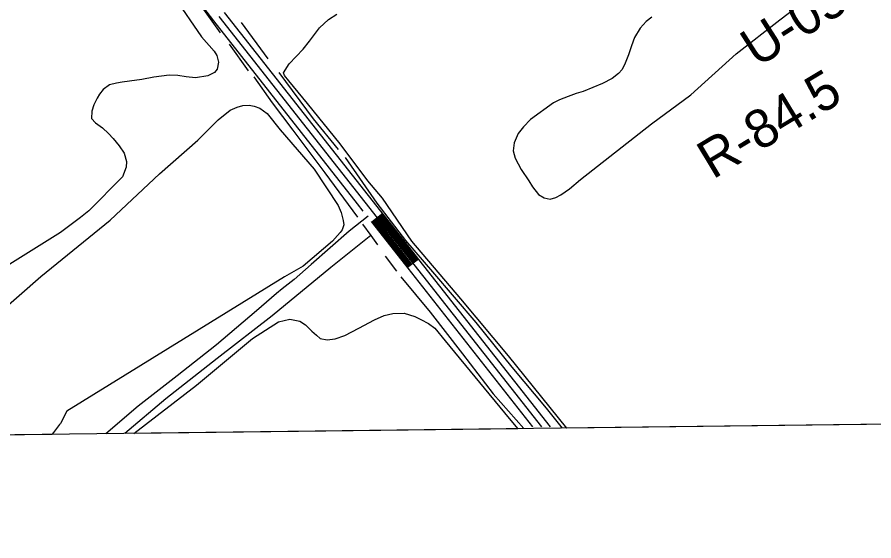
# Model space of a CAD drawing. Extents: x 3704301 to 3742427, y 506229 to 532009.
# Drawn here: x 3727337 to 3729189, y 511646 to 512779 of the extents above; entities that cross this region are included whole.
import ezdxf

# ---------------------------------------------------------------- set-up
doc = ezdxf.new("R2010")
doc.units = 0
for name, color, linetype in [('V-GRID-FRAM', 7, 'Continuous'), ('V-RIVR-RANG-IDEN', 7, 'Continuous'), ('V-ROAD-CNTR', 7, 'Continuous'), ('V-SITE-VEGE', 7, 'Continuous'), ('V-TOPO-SHOR', 7, 'Continuous')]:
    doc.layers.add(name, color=color, linetype=linetype)

msp = doc.modelspace()

# ---------------------------------------------------------------- linework, layer by layer
at = {"layer": 'V-GRID-FRAM'}
msp.add_lwpolyline([(3708355.7, 529827.8), (3740022.4, 530214.7), (3740252.5, 512033.3), (3708569.9, 511646.2), (3708355.7, 529827.8)], dxfattribs=at)
at = {"layer": 'V-ROAD-CNTR'}
for p, q in [((3728127.2, 512354), (3728103.7, 512335.5)), ((3728204.5, 512255.7), (3728180.9, 512237.2))]:
    msp.add_line(p, q, dxfattribs=at)
for points in [[(3727761.7, 512770.7), (3727381.7, 513267)], [(3728096.4, 512393.3), (3727785.4, 512789.1)], [(3728072.8, 512374.8), (3727761.8, 512770.6)], [(3728470.7, 511892.6), (3727773.6, 512779.9)], [(3728489.5, 511892.9), (3728096.4, 512393.3)], [(3728085.1, 512359.2), (3728072.8, 512374.8)], [(3728095.5, 512348.3), (3728054.4, 512315.9), (3727972.7, 512243.9), (3727960.4, 512233), (3727948, 512222.2), (3727935.5, 512211.6), (3727922.8, 512201.2), (3727910, 512190.9), (3727897.1, 512180.8), (3727854, 512143.8), (3727768.1, 512069.9), (3727683, 512003.3), (3727598.7, 511937.4), (3727528.6, 511877.8)], [(3728451.4, 511892.9), (3728102.9, 512336.5)], [(3728183.2, 512239.1), (3728106, 512337.4)], [(3728185.6, 512240.9), (3728108.4, 512339.2)], [(3728188, 512242.8), (3728110.7, 512341.1)], [(3728190.3, 512244.6), (3728113.1, 512342.9)], [(3728192.7, 512246.5), (3728115.4, 512344.8)], [(3728195, 512248.3), (3728117.8, 512346.6)], [(3728197.4, 512250.2), (3728120.2, 512348.5)], [(3728199.8, 512252), (3728122.5, 512350.3)], [(3728202.1, 512253.9), (3728124.9, 512352.2)]]:
    msp.add_lwpolyline(points, dxfattribs=at)
at = {"layer": 'V-SITE-VEGE'}
for p, q in [((3727638.2, 512877.3), (3727735.5, 512736.2)), ((3728985.3, 512773.1), (3729107.7, 512866.3)), ((3728009.9, 512773.9), (3728027.6, 512785.4)), ((3727990.6, 512755.5), (3728009.9, 512773.9)), ((3728696.2, 512769.2), (3728683.5, 512755)), ((3728708.5, 512778.8), (3728696.2, 512769.2)), ((3728891, 512699.7), (3728985.3, 512773.1)), ((3727969, 512727), (3727990.6, 512755.5)), ((3728683.5, 512755), (3728671.5, 512734.6)), ((3727735.5, 512736.2), (3727762.4, 512705)), ((3727955.2, 512709.8), (3727969, 512727)), ((3728671.5, 512734.6), (3728664.6, 512716.9)), ((3727925.1, 512677.5), (3727955.2, 512709.8)), ((3728664.6, 512716.9), (3728658.4, 512697.3)), ((3727762.4, 512705), (3727768.2, 512695.8)), ((3727768.2, 512695.8), (3727772, 512681.1)), ((3728658.4, 512697.3), (3728651.4, 512679.3)), ((3728792.9, 512610.7), (3728891, 512699.7)), ((3727772, 512681.1), (3727768.9, 512666.5)), ((3727912.4, 512658.3), (3727925.1, 512677.5)), ((3728651.4, 512679.3), (3728644.9, 512665.8)), ((3727665.7, 512653.1), (3727632.6, 512648.9)), ((3727684.2, 512652.7), (3727665.7, 512653.1)), ((3727701.9, 512650), (3727684.2, 512652.7)), ((3727748.9, 512651.9), (3727722.7, 512647.7)), ((3727763.5, 512658.8), (3727748.9, 512651.9)), ((3727768.9, 512666.5), (3727763.5, 512658.8)), ((3727914.7, 512652.5), (3727912.4, 512658.3)), ((3727923.9, 512641), (3727914.7, 512652.5)), ((3728636.8, 512657), (3728623, 512646.2)), ((3728644.9, 512665.8), (3728636.8, 512657)), ((3727536.3, 512632.5), (3727523.1, 512622.5)), ((3727551.3, 512636.3), (3727536.3, 512632.5)), ((3727564, 512637.9), (3727551.3, 512636.3)), ((3727579.8, 512640.1), (3727564, 512637.9)), ((3727606.4, 512643.6), (3727579.8, 512640.1)), ((3727632.6, 512648.9), (3727606.4, 512643.6)), ((3727722.7, 512647.7), (3727701.9, 512650)), ((3727964.3, 512591.7), (3727923.9, 512641)), ((3728602.2, 512635.1), (3728581.4, 512626.3)), ((3728623, 512646.2), (3728602.2, 512635.1)), ((3727523.1, 512622.5), (3727514.7, 512612.5)), ((3728560.6, 512618.3), (3728545.2, 512613.3)), ((3728581.4, 512626.3), (3728560.6, 512618.3)), ((3727509.6, 512603.6), (3727502.3, 512589)), ((3727514.7, 512612.5), (3727509.6, 512603.6)), ((3728509.1, 512599.9), (3728496, 512593.3)), ((3728528.3, 512607.5), (3728509.1, 512599.9)), ((3728545.2, 512613.3), (3728528.3, 512607.5)), ((3728708.2, 512547.7), (3728792.9, 512610.7)), ((3727502.3, 512589), (3727498.1, 512575.5)), ((3727771.1, 512556.7), (3727797.3, 512577.5)), ((3727797.3, 512577.5), (3727812.7, 512584.4)), ((3727812.7, 512584.4), (3727824.7, 512587.5)), ((3727824.7, 512587.5), (3727838.2, 512588.2)), ((3727838.2, 512588.2), (3727849.3, 512586.3)), ((3727849.3, 512586.3), (3727861.3, 512581.6)), ((3727861.3, 512581.6), (3727877.4, 512570.1)), ((3728034.9, 512504.7), (3727964.3, 512591.7)), ((3728496, 512593.3), (3728446.4, 512557.6)), ((3727498.1, 512575.5), (3727497.6, 512559.7)), ((3727497.6, 512559.7), (3727506.5, 512550.1)), ((3727877.4, 512570.1), (3727905.5, 512535)), ((3727506.5, 512550.1), (3727521.1, 512539.3)), ((3727727.5, 512512.9), (3727771.1, 512556.7)), ((3728431.3, 512541.5), (3728419.8, 512526.9)), ((3728446.4, 512557.6), (3728431.3, 512541.5)), ((3728554.6, 512427.6), (3728708.2, 512547.7)), ((3727521.1, 512539.3), (3727534.2, 512527.3)), ((3727534.2, 512527.3), (3727544.6, 512516.6)), ((3727905.5, 512535), (3727978.6, 512449.8)), ((3728419.8, 512526.9), (3728410.9, 512507.3)), ((3727544.6, 512516.6), (3727557.7, 512500.7)), ((3727644.6, 512440.2), (3727727.5, 512512.9)), ((3728095.2, 512424.7), (3728034.9, 512504.7)), ((3728410.9, 512507.3), (3728409, 512489.6)), ((3727557.7, 512500.7), (3727568, 512484.9)), ((3727568, 512484.9), (3727573.4, 512466.8)), ((3728409, 512489.6), (3728413.2, 512473.5)), ((3727573.4, 512466.8), (3727572.6, 512454.5)), ((3728413.2, 512473.5), (3728426.2, 512449.6)), ((3727572.6, 512454.5), (3727564.5, 512433.3)), ((3727978.6, 512449.8), (3728030.9, 512371.5)), ((3728426.2, 512449.6), (3728442.7, 512425)), ((3727564.5, 512433.3), (3727491.6, 512360.2)), ((3727538.2, 512339.4), (3727644.6, 512440.2)), ((3728126.3, 512387), (3728095.2, 512424.7)), ((3728442.7, 512425), (3728450.8, 512411.5)), ((3728450.8, 512411.5), (3728463.5, 512395)), ((3728530.8, 512407.2), (3728554.6, 512427.6)), ((3728463.5, 512395), (3728476.1, 512387.7)), ((3728501.5, 512388.4), (3728512.3, 512394.5)), ((3728512.3, 512394.5), (3728530.8, 512407.2)), ((3728190, 512294.6), (3728126.3, 512387)), ((3728476.1, 512387.7), (3728489.2, 512385.3)), ((3728489.2, 512385.3), (3728501.5, 512388.4)), ((3727491.6, 512360.2), (3727473.9, 512345.2)), ((3728030.9, 512371.5), (3728037, 512356.1)), ((3728037, 512356.1), (3728039.7, 512347.6)), ((3727388.2, 512217.9), (3727538.2, 512339.4)), ((3727473.9, 512345.2), (3727430.7, 512312.9)), ((3728039.7, 512347.6), (3728041.6, 512338.8)), ((3728041.6, 512338.8), (3728042.7, 512329.9)), ((3728039.3, 512318.7), (3728035.4, 512313)), ((3728042.7, 512329.9), (3728039.3, 512318.7)), ((3727430.7, 512312.9), (3727309.3, 512237.2)), ((3728029.6, 512306.4), (3728018.8, 512294.5)), ((3728035.4, 512313), (3728029.6, 512306.4)), ((3728018.8, 512294.5), (3727955.2, 512240.3)), ((3728295.9, 512169.5), (3728190, 512294.6)), ((3727955.2, 512240.3), (3727915.1, 512217.2)), ((3727293.4, 512135.2), (3727388.2, 512217.9)), ((3727915.1, 512217.2), (3727444.1, 511926.8)), ((3728399.2, 512046), (3728295.9, 512169.5)), ((3728109.4, 512124.4), (3728130, 512133.3)), ((3728130, 512133.3), (3728148.9, 512137.9)), ((3728148.9, 512137.9), (3728173.3, 512138.6)), ((3728173.3, 512138.6), (3728196.5, 512131.2)), ((3727845.9, 512083.7), (3727902, 512120)), ((3727902, 512120), (3727926, 512125.8)), ((3727926, 512125.8), (3727948.1, 512121.1)), ((3727948.1, 512121.1), (3727960.1, 512113.4)), ((3728075.4, 512105.9), (3728109.4, 512124.4)), ((3728196.5, 512131.2), (3728209.3, 512125)), ((3728209.3, 512125), (3728226.3, 512116.1)), ((3728226.3, 512116.1), (3728239.8, 512106)), ((3727960.1, 512113.4), (3727974, 512099.8)), ((3727974, 512099.8), (3727984, 512091.3)), ((3728045.2, 512090), (3728075.4, 512105.9)), ((3728239.8, 512106), (3728262.2, 512078.5)), ((3727724.3, 511982.9), (3727845.9, 512083.7)), ((3727984, 512091.3), (3727991.8, 512083.9)), ((3727991.8, 512083.9), (3728006.8, 512080.8)), ((3728006.8, 512080.8), (3728024.3, 512083.1)), ((3728024.3, 512083.1), (3728045.2, 512090)), ((3728262.2, 512078.5), (3728400.1, 511910.8)), ((3728524.9, 511890), (3728399.2, 512046)), ((3727588.8, 511878.6), (3727724.3, 511982.9)), ((3727438, 511913.8), (3727430.3, 511900.2)), ((3727441.3, 511921.4), (3727438, 511913.8)), ((3727444.1, 511926.8), (3727441.3, 511921.4)), ((3728400.1, 511910.8), (3728419.3, 511888.7)), ((3727428.7, 511897.5), (3727419.4, 511886.2)), ((3727430.3, 511900.2), (3727428.7, 511897.5)), ((3729950.3, 511907.4), (3728524.9, 511890)), ((3727411.6, 511876.4), (3724316.9, 511838.6)), ((3727415.6, 511880.7), (3727411.6, 511876.4)), ((3727419.4, 511886.2), (3727415.6, 511880.7)), ((3728419.3, 511888.7), (3727588.8, 511878.6))]:
    msp.add_line(p, q, dxfattribs=at)
at = {"layer": 'V-TOPO-SHOR'}
for p, q in [((3727821.3, 512767), (3727878.9, 512688.5)), ((3727795, 512720.1), (3727836.5, 512662.8)), ((3728132.6, 512262.2), (3728156.5, 512229.7))]:
    msp.add_line(p, q, dxfattribs=at)
for points in [[(3727525.9, 513089.2), (3727574.9, 513024), (3727616.3, 512966.7), (3727651.5, 512917.2), (3727693.2, 512854.5), (3727728.7, 512810.7), (3727775.8, 512744.5)], [(3727902.8, 512659), (3727976.6, 512559.1), (3728030.6, 512492.3)], [(3727848.2, 512649.4), (3727888.2, 512593.5), (3727933, 512534.2), (3728002.2, 512441.9), (3728072.3, 512346.3)], [(3728046, 512475.5), (3728114.4, 512376.8), (3728176.2, 512296), (3728234.8, 512227.9), (3728328, 512118.6), (3728406.2, 512022.1), (3728480.6, 511933.1), (3728514.8, 511889.9)], [(3728083.6, 512331), (3728101.2, 512306.7), (3728115.7, 512286.6)], [(3728101.2, 512306.7), (3728014.8, 512237), (3727888.4, 512133.1), (3727769.2, 512040.4), (3727658.1, 511953.2), (3727569.3, 511878.3)], [(3728166.2, 512217.5), (3728229.8, 512140.4), (3728299.3, 512050.9), (3728365.9, 511963.9), (3728432.1, 511888.9)]]:
    msp.add_lwpolyline(points, dxfattribs=at)

# ---------------------------------------------------------------- texts
at = {"layer": 'V-RIVR-RANG-IDEN'}
for s, rotation, p in [('U-050', 32.5673, (3728936.4, 512668.5)), ('R-84.5', 31.0853, (3728840.6, 512426.9))]:
    msp.add_text(s, height=83, rotation=rotation, dxfattribs=at).set_placement(p)

doc.saveas('drawing.dxf')
